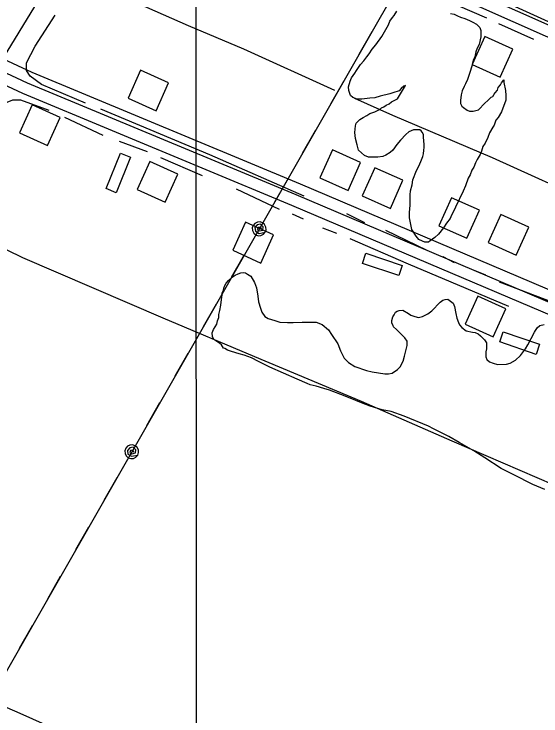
# Model space of a CAD drawing. Extents: x 3297735 to 3335592, y 670436 to 695807.
# Drawn here: x 3306877 to 3307563, y 682152 to 683065 of the extents above; entities that cross this region are included whole.
import ezdxf

# ---------------------------------------------------------------- set-up
doc = ezdxf.new("R2010")
doc.units = 0
for name, color, linetype in [('V-BLDG-OTLN', 7, 'Continuous'), ('V-GRID-MAJR', 7, 'Continuous'), ('V-ROAD-CNTR', 7, 'Continuous'), ('V-SITE-VEGE', 7, 'Continuous'), ('V-TOPO-SHOR', 7, 'Continuous'), ('V-UTIL-LINE', 7, 'Continuous')]:
    doc.layers.add(name, color=color, linetype=linetype)

msp = doc.modelspace()

# ---------------------------------------------------------------- linework, layer by layer
at = {"layer": 'V-BLDG-OTLN'}
for points in [[(3307526.04, 683019.03), (3307489.6, 683035.52), (3307473.1, 682999.08), (3307509.54, 682982.59)], [(3307025.4, 682955.12), (3307061.95, 682938.86), (3307078.2, 682975.41), (3307041.66, 682991.67)], [(3306937, 682930.02), (3306900.56, 682946.51), (3306884.07, 682910.07), (3306920.51, 682893.58)], [(3307275.1, 682851.45), (3307311.65, 682835.19), (3307327.91, 682871.74), (3307291.36, 682888)], [(3307028.62, 682878.63), (3307009.82, 682832.3), (3306996.85, 682837.56), (3307015.65, 682883.89)], [(3307090.06, 682856.45), (3307053.62, 682872.94), (3307037.12, 682836.5), (3307073.56, 682820)], [(3307330.13, 682828.1), (3307366.68, 682811.84), (3307382.94, 682848.39), (3307346.39, 682864.65)], [(3307429.79, 682789.22), (3307466.34, 682772.96), (3307482.6, 682809.51), (3307446.05, 682825.76)], [(3307493.97, 682767.32), (3307530.52, 682751.06), (3307546.77, 682787.61), (3307510.23, 682803.87)], [(3307214.64, 682777.28), (3307178.2, 682793.77), (3307161.7, 682757.33), (3307198.15, 682740.84)], [(3307334.69, 682753.67), (3307382.09, 682737.78), (3307377.64, 682724.5), (3307330.24, 682740.39)], [(3307516.95, 682681.27), (3307480.51, 682697.76), (3307464.02, 682661.32), (3307500.46, 682644.82)], [(3307513.52, 682651.51), (3307560.8, 682635.25), (3307556.25, 682622.01), (3307508.97, 682638.27)]]:
    msp.add_lwpolyline(points, close=True, dxfattribs=at)
at = {"layer": 'V-GRID-MAJR'}
msp.add_lwpolyline([(3307105.31, 694001.88), (3307106.42, 692472.38), (3307108.3, 689887.02), (3307111.07, 686088.61), (3307112.97, 683471.25), (3307115.1, 680534.96), (3307117.15, 677726.18), (3307118.24, 676226.05), (3307118.54, 675817.31)], dxfattribs=at)
at = {"layer": 'V-ROAD-CNTR'}
for points in [[(3308374.14, 685384.16), (3308315.88, 685291.56), (3308221.57, 685144.42), (3308134.24, 685013.38), (3308037, 684875.38), (3307977.48, 684793.52), (3307880.55, 684665.16), (3307812.52, 684573.08), (3307753.43, 684477.01), (3307701.18, 684368.3), (3307627.05, 684234.98), (3307583.69, 684149.41), (3307525.09, 684040.95), (3307390.41, 683836.66), (3307221.64, 683579.93), (3307075.86, 683344.05), (3306969.52, 683182.78), (3306796.78, 682899.7)], [(3309540.33, 682170.08), (3309165.96, 682333.53), (3308874.25, 682473.54), (3308716.4, 682547.71), (3308392.63, 682683.18), (3308052.79, 682838.64), (3307700.55, 682993.61), (3307406.12, 683124.56), (3307202.71, 683215.78), (3307041.7, 683292.24)], [(3309139.9, 682329.4), (3308867.82, 682459.99), (3308710.31, 682534), (3308386.61, 682669.43), (3308046.65, 682824.95), (3307694.49, 682979.89), (3307400, 683110.86), (3307196.42, 683202.16), (3307035.26, 683278.69)], [(3306723.04, 683071.61), (3306900.07, 682989.12), (3307249.44, 682843.86), (3307605.47, 682692.53), (3307897.49, 682563.24)], [(3306716.7, 683058.02), (3306894.02, 682975.39), (3307243.63, 682830.03), (3307599.5, 682678.77), (3307891.42, 682549.52)], [(3306710.37, 683044.42), (3306887.97, 682961.66), (3307237.81, 682816.21), (3307593.53, 682665), (3307885.35, 682535.81)]]:
    msp.add_lwpolyline(points, dxfattribs=at)
at = {"layer": 'V-SITE-VEGE'}
for points in [[(3307470.29, 682855.54), (3307467.88, 682851.11), (3307464.54, 682841.31), (3307461.18, 682834.44), (3307451.58, 682813.33), (3307449.65, 682809.41), (3307446.29, 682803.02), (3307444.37, 682798.6), (3307439.53, 682792.7), (3307435.67, 682786.8), (3307429.38, 682778.44), (3307424.53, 682773.99), (3307418.21, 682769.54), (3307416.27, 682768.06), (3307411.38, 682768.02), (3307408.43, 682769.46), (3307403.53, 682771.37), (3307400.07, 682775.75), (3307394.62, 682784.5), (3307393.1, 682790.84), (3307391.56, 682799.63), (3307391.5, 682806.47), (3307392.4, 682816.26), (3307392.29, 682829.46), (3307392.73, 682834.84), (3307395.11, 682842.68), (3307396.03, 682849.04), (3307400.82, 682861.31), (3307404.19, 682867.69), (3307407.06, 682875.05), (3307408.98, 682879.46), (3307409.93, 682882.9), (3307410.37, 682887.79), (3307410.83, 682891.21), (3307410.8, 682895.13), (3307409.75, 682904.4), (3307409.72, 682907.83), (3307408.22, 682911.23), (3307406.74, 682912.69), (3307404.77, 682914.14), (3307396.95, 682914.07), (3307390.62, 682911.58), (3307386.74, 682908.12), (3307379.95, 682900.73), (3307375.11, 682894.83), (3307369.8, 682887.45), (3307366.4, 682884.48), (3307360.56, 682881.01), (3307356.67, 682879.51), (3307350.32, 682878.48), (3307338.1, 682878.38), (3307333.19, 682880.78), (3307325.31, 682887.56), (3307323.29, 682894.39), (3307321.27, 682902.68), (3307320.23, 682910.5), (3307321.13, 682919.3), (3307322.08, 682922.73), (3307326.93, 682927.66), (3307331.31, 682930.14), (3307336.18, 682932.63), (3307340.06, 682935.11), (3307346.4, 682937.6), (3307349.81, 682939.1), (3307353.21, 682941.08), (3307355.16, 682942.57), (3307358.08, 682944.06), (3307360.99, 682946.04), (3307364.89, 682948.03), (3307368.29, 682950.5), (3307376.08, 682954.48), (3307386.2, 682971.67), (3307384.25, 682970.68), (3307380.86, 682967.72), (3307377.95, 682964.76), (3307369.66, 682962.24), (3307365.76, 682960.75), (3307353.56, 682957.71), (3307346.25, 682955.69), (3307339.9, 682955.15), (3307329.64, 682954.08), (3307323.28, 682954.03), (3307317.89, 682955.94), (3307314.93, 682958.85), (3307312.43, 682965.19), (3307312.39, 682970.07), (3307314.29, 682977.43), (3307316.21, 682981.84), (3307320.56, 682987.74), (3307322.48, 682991.18), (3307327.79, 682999.05), (3307332.15, 683003.97), (3307336.02, 683008.89), (3307338.92, 683012.83), (3307342.78, 683019.22), (3307347.62, 683024.64), (3307355.35, 683035.46), (3307364.02, 683050.69), (3307365.94, 683055.59), (3307369.33, 683060.02), (3307371.74, 683062.97)], [(3307371.74, 683062.97), (3307375.12, 683068.38)], [(3307445.06, 683065.55), (3307449.46, 683064.6), (3307453.89, 683062.2), (3307457.81, 683060.76), (3307463.69, 683058.86), (3307469.58, 683056.46), (3307474, 683054.06), (3307478.91, 683051.65), (3307482.85, 683047.29), (3307484.35, 683043.39), (3307484.42, 683035.08), (3307482.06, 683025.28), (3307479.66, 683020.37), (3307477.75, 683015.46), (3307476.33, 683009.1), (3307474.41, 683004.68), (3307472.52, 682996.84), (3307470.15, 682988.51), (3307466.8, 682979.68), (3307464.4, 682973.8), (3307462.48, 682970.36), (3307460.08, 682964.96), (3307458.66, 682959.57), (3307457.74, 682952.23), (3307457.77, 682948.32), (3307459.76, 682944.91), (3307461.73, 682942.97), (3307466.65, 682939.59), (3307469.59, 682938.15), (3307474.48, 682938.19), (3307481.31, 682940.2), (3307489.55, 682948.59), (3307493.43, 682952.04), (3307497.79, 682956.48), (3307499.74, 682957.47), (3307501.67, 682960.42), (3307503.13, 682962.39), (3307506.03, 682965.83), (3307506.98, 682969.27), (3307509.88, 682972.71), (3307511.33, 682975.17), (3307514.23, 682979.1), (3307514.26, 682975.68), (3307516.3, 682965.43), (3307516.84, 682958.59), (3307516.89, 682952.73), (3307511.16, 682937.52), (3307506.82, 682930.15), (3307503.91, 682926.71), (3307501.52, 682920.33), (3307500.08, 682917.39), (3307495.74, 682910.02), (3307493.35, 682904.13), (3307489.99, 682896.77), (3307487.09, 682892.34), (3307485.18, 682886.46), (3307483.27, 682882.04), (3307479.41, 682875.66), (3307477.49, 682871.24), (3307475.1, 682865.35), (3307472.68, 682861.42), (3307470.29, 682855.54)], [(3307567.6, 682446.18), (3307551.9, 682452.89), (3307527.35, 682465.39), (3307510.65, 682473.56), (3307489.52, 682487.56), (3307475.26, 682496.73), (3307456.1, 682507.33), (3307442.84, 682515.04), (3307422.71, 682525.14), (3307416.33, 682528.51), (3307384.44, 682541.44), (3307367.77, 682547.65), (3307356.01, 682550), (3307340.33, 682554.75), (3307329.05, 682559.06), (3307312.37, 682565.76), (3307302.07, 682569.59), (3307287.35, 682575.33), (3307280, 682577.71), (3307270.2, 682580.57), (3307262.36, 682582.45), (3307258.44, 682583.89), (3307245.19, 682589.64), (3307209.86, 682605.48), (3307195.13, 682612.69), (3307185.8, 682617.5), (3307176.48, 682620.84), (3307170.11, 682622.75), (3307159.82, 682625.59), (3307154.92, 682627.51), (3307151.48, 682629.43), (3307149.52, 682629.91), (3307147.04, 682634.28), (3307144.58, 682636.22), (3307139.66, 682639.6), (3307137.2, 682641.54), (3307135.21, 682645.43), (3307134.68, 682649.83), (3307136.6, 682654.24), (3307140.95, 682661.12), (3307141.89, 682665.53), (3307143.31, 682669.94), (3307143.28, 682673.85), (3307144.7, 682679.24), (3307146.11, 682686.1), (3307146.57, 682690.01), (3307147.96, 682699.31), (3307147.94, 682701.76), (3307149.37, 682705.68), (3307149.84, 682708.13), (3307151.28, 682711.57), (3307153.21, 682714.52), (3307156.11, 682717.96), (3307160.96, 682722.4), (3307164.85, 682724.88), (3307168.75, 682726.87), (3307172.16, 682727.87), (3307176.07, 682728.4), (3307178.03, 682727.92), (3307180.97, 682726.48), (3307184.91, 682723.58), (3307189.87, 682715.31), (3307192.37, 682708.49), (3307194.41, 682697.75), (3307194.96, 682690.42), (3307197.48, 682682.13), (3307199.48, 682676.77), (3307203.44, 682671.43), (3307207.86, 682668.53), (3307216.19, 682666.16), (3307223.06, 682663.77), (3307232.84, 682663.36), (3307240.17, 682663.42), (3307251.9, 682664.01), (3307261.68, 682664.09), (3307269.99, 682663.68), (3307277.84, 682660.81), (3307286.21, 682654.03), (3307290.17, 682647.71)], [(3307359.53, 682596.47), (3307364.42, 682596.51), (3307368.81, 682597.53), (3307376.1, 682602.48), (3307379.5, 682605.93), (3307383.35, 682613.29), (3307385.25, 682619.67), (3307388.56, 682633.38), (3307388.5, 682639.25), (3307385.54, 682643.62), (3307374.69, 682654.29), (3307370.75, 682657.68), (3307370.25, 682659.63), (3307368.75, 682662.55), (3307368.73, 682665.97), (3307369.66, 682670.87), (3307371.6, 682673.33), (3307373.52, 682676.77), (3307375.47, 682678.25), (3307377.91, 682679.25), (3307382.79, 682679.29), (3307390.16, 682674.95), (3307393.11, 682673.02), (3307398.51, 682671.11), (3307403.4, 682670.17), (3307408.28, 682671.19), (3307415.59, 682674.68), (3307420.44, 682678.62), (3307431.59, 682689.96), (3307434.99, 682692.44), (3307437.92, 682693.44), (3307441.34, 682693.96), (3307448.22, 682688.64), (3307450.22, 682684.26), (3307451.76, 682674.98), (3307453.28, 682669.13), (3307455.28, 682663.28), (3307456.77, 682660.35), (3307459.74, 682656.96), (3307465.15, 682652.6), (3307473.48, 682650.72), (3307476.9, 682650.26), (3307480.83, 682648.83), (3307483.78, 682645.91), (3307489.2, 682641.07), (3307491.68, 682637.18), (3307491.75, 682629.36), (3307490.8, 682625.44), (3307490.86, 682618.6), (3307492.35, 682615.19), (3307495.8, 682612.28), (3307500.21, 682610.37), (3307506.09, 682608.95), (3307517.82, 682609.05), (3307522.7, 682610.55), (3307529.51, 682614.52), (3307535.82, 682620.44), (3307542.59, 682629.3), (3307545.48, 682634.21), (3307554.14, 682650.91), (3307557.52, 682656.31), (3307560.91, 682659.76), (3307566.77, 682660.79)], [(3307290.17, 682647.71), (3307298.09, 682635.56), (3307301.59, 682626.78), (3307306.56, 682617.05), (3307311.99, 682611.23), (3307320.34, 682606.41), (3307335.54, 682601.16), (3307342.89, 682599.27), (3307359.53, 682596.47)]]:
    msp.add_lwpolyline(points, dxfattribs=at)
at = {"layer": 'V-TOPO-SHOR'}
for p, q in [((3307553.08, 683031.45), (3307507.68, 683051.95)), ((3306993.03, 682906.63), (3306943, 682929.96)), ((3307050.82, 682885.32), (3307014.11, 682899.02)), ((3307122.32, 682854.39), (3307068.02, 682877.68)), ((3307222.35, 682810.46), (3307166.46, 682836.85)), ((3307253.6, 682797.87), (3307239.14, 682804.37)), ((3307333.26, 682793.2), (3307309.8, 682804.68)), ((3307296.97, 682779.16), (3307278.61, 682786.02)), ((3307414.53, 682756.9), (3307360.59, 682782.92)), ((3307450.09, 682740.85), (3307435.23, 682748.9)), ((3307490.71, 682725.23), (3307472.74, 682732.48))]:
    msp.add_line(p, q, dxfattribs=at)
for points in [[(3307492.16, 683059.16), (3307393.61, 683102.4), (3307307.87, 683139.95), (3307257.03, 683162.72)], [(3309267.56, 682285.5), (3309158.13, 682335.61), (3308971.06, 682425.26), (3308794.1, 682506.89), (3308654.79, 682571.04), (3308494.55, 682640.82), (3308355.25, 682703.82), (3308201.58, 682773.66), (3308032.4, 682849.55), (3307817.45, 682944.77), (3307624.99, 683030.9), (3307380.52, 683142.11)], [(3307294.44, 682965.33), (3307176.03, 683018.83), (3307104.15, 683049.38), (3306970.12, 683108.59), (3306958.92, 683112.02)], [(3306969.91, 682948.59), (3306912.87, 682973.02), (3306897.98, 682983.8), (3306893.25, 682991.16), (3306893.17, 683001.28), (3306904.67, 683022.78), (3306930.41, 683063.1)], [(3306922.68, 682939.13), (3306885.98, 682952.84), (3306875.08, 682952.74), (3306863.44, 682947.98), (3306844.15, 682927.18)], [(3308865.52, 682280.93), (3308765.88, 682325.64), (3308645.94, 682376.79), (3308509.19, 682435.98), (3308375.16, 682495.98), (3308100.1, 682614.73), (3307958.25, 682678.55), (3307823.07, 682735.81), (3307742.2, 682770.17), (3307633.58, 682817.14), (3307499.55, 682877.52), (3307369.84, 682932.87), (3307320.22, 682954.65)], [(3307254.33, 682827.57), (3307131.64, 682881.43), (3306989.83, 682940.97)], [(3308986.21, 681842.19), (3308896.76, 681879.2), (3308810.01, 681917.79), (3308696.7, 681967.05), (3308560.71, 682028.59), (3308417.73, 682088.5), (3308272.38, 682152.68), (3308128.97, 682215.71), (3308001.62, 682268.75), (3307821.5, 682347.04), (3307723.03, 682390.59), (3307579.65, 682452.06), (3307447.2, 682508.95), (3307329.2, 682560.52), (3307190.12, 682618.91), (3307070.96, 682669.29), (3306888.51, 682747.57), (3306784.53, 682798.47), (3306767.29, 682808.19)], [(3307520.83, 682684.11), (3307390.34, 682739.46), (3307314.54, 682772.31)], [(3307840.35, 682579.46), (3307830.24, 682578.21), (3307807.59, 682586.19), (3307709.91, 682628.97), (3307580.55, 682688.62), (3307508.7, 682716.04)], [(3306983.79, 682110.71), (3306884.93, 682154.65), (3306731.37, 682221.48), (3306589.54, 682284.13)]]:
    msp.add_lwpolyline(points, dxfattribs=at)
at = {"layer": 'V-UTIL-LINE'}
for points in [[(3307600.59, 683492.75), (3306458.11, 681495.33), (3305771.88, 680286.2), (3305158.59, 679171.27)], [(3307342.41, 683041.38), (3307325.53, 683011.86)], [(3307305.67, 682977.14), (3307288.79, 682947.63)], [(3307268.93, 682912.91), (3307252.04, 682883.39)], [(3307232.19, 682848.67), (3307215.3, 682819.16)], [(3307195.94, 682785.3), (3307198.81, 682785.55), (3307197.32, 682787.33), (3307194.59, 682787.03), (3307193.42, 682784.34), (3307196.29, 682782.52), (3307200.84, 682783.64), (3307201.23, 682787.89), (3307197.8, 682791.34), (3307193.33, 682790.36), (3307190.32, 682787.05), (3307191.14, 682782.3), (3307195.75, 682779.29), (3307203.75, 682780.83), (3307204.87, 682784.17), (3307204.63, 682787.67), (3307203.06, 682790.81), (3307200.41, 682793.12), (3307197.08, 682794.23), (3307193.58, 682793.99), (3307190.44, 682792.42), (3307188.13, 682789.77), (3307187.02, 682786.44), (3307187.26, 682782.94), (3307188.83, 682779.8), (3307191.47, 682777.49), (3307194.8, 682776.38), (3307198.31, 682776.62), (3307201.45, 682778.19), (3307203.75, 682780.83)], [(3307176.58, 682751.45), (3307159.7, 682721.94)], [(3307139.84, 682687.22), (3307122.96, 682657.7)], [(3307103.1, 682622.98), (3307086.21, 682593.47)], [(3307066.35, 682558.75), (3307049.47, 682529.23)], [(3307030.11, 682495.38), (3307032.98, 682495.63), (3307031.49, 682497.41), (3307028.76, 682497.11), (3307027.6, 682494.42), (3307030.46, 682492.59), (3307035.01, 682493.72), (3307035.4, 682497.97), (3307031.97, 682501.42), (3307027.5, 682500.44), (3307024.49, 682497.13), (3307025.31, 682492.38), (3307029.92, 682489.37), (3307037.93, 682490.91), (3307039.04, 682494.24), (3307038.8, 682497.74), (3307037.23, 682500.89), (3307034.58, 682503.19), (3307031.25, 682504.31), (3307027.75, 682504.06), (3307024.61, 682502.5), (3307022.3, 682499.85), (3307021.19, 682496.52), (3307021.43, 682493.02), (3307023, 682489.87), (3307025.65, 682487.57), (3307028.98, 682486.45), (3307032.48, 682486.7), (3307035.62, 682488.26), (3307037.93, 682490.91)], [(3307010.75, 682461.53), (3306993.87, 682432.01)], [(3306974.01, 682397.29), (3306957.12, 682367.78)], [(3306937.27, 682333.06), (3306920.39, 682303.55)], [(3306900.52, 682268.82), (3306883.64, 682239.31)]]:
    msp.add_lwpolyline(points, dxfattribs=at)

doc.saveas('drawing.dxf')
